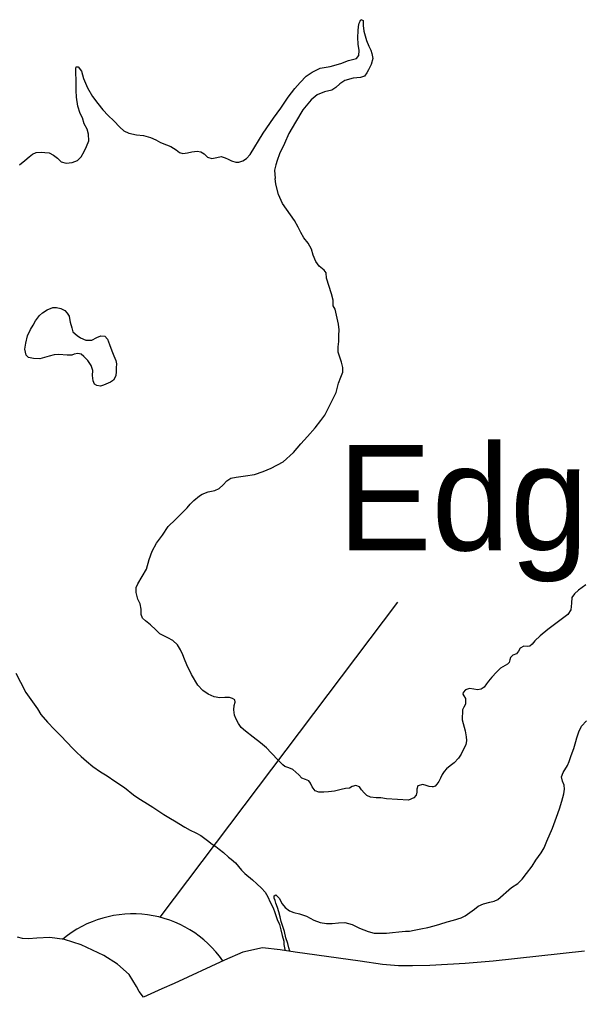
# Model space of a CAD drawing. Extents: x -939622 to -934222, y 1383701 to 1385301.
# Drawn here: x -936546.79 to -936538.31, y 1384731.32 to 1384745.98 of the extents above; entities that cross this region are included whole.
import ezdxf

# ---------------------------------------------------------------- set-up
doc = ezdxf.new("R2010")
doc.units = 0
for name, color, linetype in [('Level 10', 7, 'Continuous'), ('Level 24', 7, 'Continuous'), ('Level 9', 7, 'Continuous')]:
    doc.layers.add(name, color=color, linetype=linetype)

msp = doc.modelspace()

# ---------------------------------------------------------------- linework, layer by layer
at = {"layer": 'Level 10'}
msp.add_lwpolyline([(-936538.296, 1384731.982), (-936539.671, 1384731.832), (-936540.091, 1384731.796), (-936540.622, 1384731.765), (-936540.883, 1384731.76), (-936541.093, 1384731.762), (-936541.334, 1384731.784), (-936541.67, 1384731.832), (-936542.644, 1384731.967), (-936542.872, 1384732.003), (-936543.136, 1384732.03), (-936543.431, 1384731.967), (-936543.709, 1384731.847), (-936544.467, 1384731.494), (-936544.651, 1384731.417), (-936544.927, 1384731.292), (-936544.993, 1384731.376), (-936545.032, 1384731.453), (-936545.142, 1384731.633), (-936545.319, 1384731.785), (-936545.524, 1384731.919), (-936545.862, 1384732.077), (-936546.113, 1384732.158), (-936546.334, 1384732.19), (-936546.528, 1384732.176), (-936546.654, 1384732.17), (-936546.743, 1384732.174), (-936546.819, 1384732.192)], dxfattribs=at)
at = {"layer": 'Level 24'}
msp.add_line((-936544.678, 1384732.495), (-936541.104, 1384737.229), dxfattribs=at)
msp.add_arc((-936545.086, 1384730.893), 1.65, 34.9698, 129.6323, dxfattribs=at)
at = {"layer": 'Level 9'}
for points in [[(-936542.269, 1384745.249), (-936542.12, 1384745.277), (-936541.962, 1384745.32), (-936541.843, 1384745.365), (-936541.724, 1384745.398), (-936541.689, 1384745.44), (-936541.685, 1384745.516), (-936541.699, 1384745.612), (-936541.704, 1384745.714), (-936541.701, 1384745.81), (-936541.693, 1384745.879), (-936541.683, 1384745.928), (-936541.671, 1384745.958), (-936541.66, 1384745.982), (-936541.624, 1384745.968), (-936541.625, 1384745.893), (-936541.614, 1384745.809), (-936541.574, 1384745.669), (-936541.539, 1384745.582), (-936541.508, 1384745.523), (-936541.492, 1384745.472), (-936541.481, 1384745.397), (-936541.503, 1384745.307), (-936541.543, 1384745.227), (-936541.569, 1384745.182), (-936541.603, 1384745.133), (-936541.663, 1384745.11), (-936541.774, 1384745.102), (-936541.899, 1384745.066), (-936541.975, 1384745.016), (-936542.034, 1384744.96), (-936542.096, 1384744.92), (-936542.203, 1384744.896), (-936542.316, 1384744.852), (-936542.404, 1384744.777), (-936542.53, 1384744.624), (-936542.639, 1384744.441), (-936542.743, 1384744.27), (-936542.805, 1384744.119), (-936542.882, 1384743.963), (-936542.919, 1384743.863), (-936542.935, 1384743.797), (-936542.957, 1384743.721), (-936542.946, 1384743.593)], [(-936546.791, 1384743.797), (-936546.708, 1384743.865), (-936546.647, 1384743.92), (-936546.597, 1384743.957), (-936546.54, 1384743.986), (-936546.462, 1384743.988), (-936546.411, 1384743.986), (-936546.342, 1384743.978), (-936546.278, 1384743.944), (-936546.22, 1384743.897), (-936546.165, 1384743.844), (-936546.087, 1384743.822), (-936545.997, 1384743.836), (-936545.92, 1384743.865), (-936545.864, 1384743.92), (-936545.818, 1384743.997), (-936545.781, 1384744.076), (-936545.747, 1384744.161), (-936545.752, 1384744.26), (-936545.772, 1384744.335), (-936545.816, 1384744.415), (-936545.845, 1384744.507), (-936545.88, 1384744.569), (-936545.912, 1384744.68), (-936545.931, 1384744.815), (-936545.939, 1384744.917), (-936545.94, 1384745.076), (-936545.945, 1384745.178), (-936545.944, 1384745.244), (-936545.936, 1384745.269), (-936545.909, 1384745.272), (-936545.856, 1384745.207), (-936545.829, 1384745.094), (-936545.766, 1384744.954), (-936545.694, 1384744.823), (-936545.614, 1384744.72), (-936545.536, 1384744.626), (-936545.459, 1384744.54), (-936545.373, 1384744.458), (-936545.284, 1384744.364), (-936545.223, 1384744.308), (-936545.147, 1384744.274), (-936545.03, 1384744.25), (-936544.925, 1384744.24), (-936544.822, 1384744.209), (-936544.743, 1384744.172), (-936544.67, 1384744.135), (-936544.579, 1384744.101), (-936544.516, 1384744.075), (-936544.434, 1384744.026), (-936544.385, 1384743.985), (-936544.333, 1384743.968), (-936544.265, 1384743.979), (-936544.199, 1384743.993), (-936544.118, 1384744.004), (-936544.064, 1384743.996), (-936544.016, 1384743.964), (-936543.966, 1384743.914), (-936543.897, 1384743.894), (-936543.822, 1384743.908), (-936543.757, 1384743.922), (-936543.699, 1384743.905), (-936543.654, 1384743.882), (-936543.602, 1384743.859), (-936543.539, 1384743.84), (-936543.491, 1384743.841), (-936543.431, 1384743.86), (-936543.378, 1384743.892), (-936543.323, 1384743.956), (-936543.127, 1384744.273), (-936542.97, 1384744.499), (-936542.86, 1384744.649), (-936542.753, 1384744.814), (-936542.651, 1384744.946), (-936542.569, 1384745.038), (-936542.479, 1384745.133), (-936542.393, 1384745.192), (-936542.269, 1384745.249)], [(-936543.499, 1384735.402), (-936543.534, 1384735.467), (-936543.557, 1384735.527), (-936543.568, 1384735.608), (-936543.565, 1384735.674), (-936543.548, 1384735.725), (-936543.552, 1384735.758), (-936543.589, 1384735.781), (-936543.634, 1384735.795), (-936543.706, 1384735.793), (-936543.781, 1384735.791), (-936543.863, 1384735.806), (-936543.954, 1384735.842), (-936544.034, 1384735.9), (-936544.109, 1384735.982), (-936544.207, 1384736.141), (-936544.275, 1384736.284), (-936544.31, 1384736.37), (-936544.333, 1384736.435), (-936544.372, 1384736.512), (-936544.413, 1384736.586), (-936544.487, 1384736.653), (-936544.558, 1384736.69), (-936544.609, 1384736.716), (-936544.683, 1384736.75), (-936544.742, 1384736.811), (-936544.819, 1384736.884), (-936544.896, 1384736.948), (-936544.939, 1384736.988), (-936544.962, 1384737.042), (-936544.959, 1384737.123), (-936544.976, 1384737.204), (-936545.011, 1384737.272), (-936545.038, 1384737.37), (-936545.035, 1384737.446), (-936545.013, 1384737.504), (-936544.881, 1384737.724), (-936544.841, 1384737.87), (-936544.794, 1384737.995), (-936544.731, 1384738.111), (-936544.639, 1384738.234), (-936544.553, 1384738.363), (-936544.445, 1384738.469), (-936544.355, 1384738.559), (-936544.268, 1384738.646), (-936544.224, 1384738.698), (-936544.172, 1384738.757), (-936544.084, 1384738.826), (-936544.043, 1384738.851), (-936543.954, 1384738.884), (-936543.855, 1384738.905), (-936543.787, 1384738.937), (-936543.729, 1384738.99), (-936543.671, 1384739.049), (-936543.612, 1384739.09), (-936543.534, 1384739.107), (-936543.391, 1384739.127), (-936543.259, 1384739.146), (-936543.129, 1384739.189), (-936543.007, 1384739.241), (-936542.827, 1384739.337), (-936542.669, 1384739.474), (-936542.559, 1384739.604), (-936542.461, 1384739.718), (-936542.347, 1384739.848), (-936542.261, 1384739.956), (-936542.2, 1384740.036), (-936542.028, 1384740.378), (-936541.996, 1384740.517), (-936541.96, 1384740.606), (-936541.932, 1384740.685), (-936541.932, 1384740.754), (-936541.952, 1384740.835), (-936541.975, 1384740.909), (-936541.999, 1384740.986), (-936542.001, 1384741.065), (-936541.992, 1384741.146), (-936541.989, 1384741.233), (-936541.985, 1384741.321), (-936541.997, 1384741.405), (-936542.043, 1384741.629), (-936542.075, 1384741.682), (-936542.074, 1384741.763), (-936542.101, 1384741.859), (-936542.175, 1384742.097), (-936542.181, 1384742.178), (-936542.209, 1384742.216), (-936542.286, 1384742.274), (-936542.336, 1384742.345), (-936542.375, 1384742.443), (-936542.402, 1384742.529), (-936542.45, 1384742.624), (-936542.515, 1384742.703), (-936542.563, 1384742.783), (-936542.602, 1384742.863), (-936542.656, 1384742.964), (-936542.835, 1384743.22), (-936542.896, 1384743.354), (-936542.937, 1384743.509), (-936542.946, 1384743.593)], [(-936545.527, 1384740.487), (-936545.572, 1384740.474), (-936545.626, 1384740.481), (-936545.663, 1384740.504), (-936545.682, 1384740.554), (-936545.694, 1384740.635), (-936545.69, 1384740.708), (-936545.711, 1384740.785), (-936545.761, 1384740.856), (-936545.823, 1384740.917), (-936545.863, 1384740.955), (-936545.914, 1384740.965), (-936545.968, 1384740.955), (-936546.004, 1384740.939), (-936546.073, 1384740.937), (-936546.199, 1384740.951), (-936546.271, 1384740.943), (-936546.346, 1384740.925), (-936546.414, 1384740.902), (-936546.486, 1384740.885), (-936546.579, 1384740.888), (-936546.657, 1384740.904), (-936546.688, 1384740.939), (-936546.709, 1384741.031), (-936546.694, 1384741.119), (-936546.671, 1384741.231), (-936546.625, 1384741.323), (-936546.586, 1384741.39), (-936546.552, 1384741.454), (-936546.488, 1384741.535), (-936546.444, 1384741.575), (-936546.374, 1384741.622), (-936546.288, 1384741.655), (-936546.236, 1384741.654), (-936546.167, 1384741.638), (-936546.109, 1384741.609)], [(-936546.109, 1384741.609), (-936546.072, 1384741.568), (-936546.043, 1384741.527), (-936546.039, 1384741.491), (-936546.031, 1384741.434), (-936546.005, 1384741.351), (-936545.988, 1384741.291), (-936545.923, 1384741.236), (-936545.871, 1384741.198), (-936545.791, 1384741.162), (-936545.701, 1384741.165), (-936545.628, 1384741.206), (-936545.568, 1384741.229), (-936545.505, 1384741.222), (-936545.468, 1384741.181), (-936545.435, 1384741.101), (-936545.402, 1384741.005), (-936545.37, 1384740.928), (-936545.341, 1384740.86), (-936545.333, 1384740.809), (-936545.337, 1384740.746), (-936545.338, 1384740.691), (-936545.342, 1384740.628), (-936545.379, 1384740.564), (-936545.42, 1384740.535), (-936545.527, 1384740.487)], [(-936538.279, 1384737.485), (-936538.385, 1384737.406), (-936538.449, 1384737.353), (-936538.489, 1384737.298), (-936538.493, 1384737.213), (-936538.504, 1384737.111), (-936538.55, 1384737.04)], [(-936538.55, 1384737.04), (-936538.626, 1384736.981), (-936538.849, 1384736.817), (-936538.964, 1384736.721), (-936539.045, 1384736.646), (-936539.086, 1384736.597), (-936539.121, 1384736.565), (-936539.151, 1384736.561), (-936539.211, 1384736.566), (-936539.264, 1384736.534), (-936539.29, 1384736.488), (-936539.321, 1384736.451), (-936539.372, 1384736.428), (-936539.41, 1384736.397), (-936539.421, 1384736.361), (-936539.431, 1384736.318), (-936539.455, 1384736.293), (-936539.558, 1384736.233), (-936539.619, 1384736.174), (-936539.689, 1384736.1), (-936539.738, 1384736.041), (-936539.77, 1384735.998), (-936539.804, 1384735.952), (-936539.851, 1384735.92), (-936539.905, 1384735.91), (-936539.959, 1384735.92), (-936540.026, 1384735.927), (-936540.085, 1384735.91), (-936540.123, 1384735.867), (-936540.128, 1384735.843), (-936540.109, 1384735.819), (-936540.087, 1384735.778), (-936540.086, 1384735.739), (-936540.087, 1384735.693), (-936540.11, 1384735.648), (-936540.13, 1384735.608), (-936540.137, 1384735.46), (-936540.09, 1384735.293), (-936540.075, 1384735.203), (-936540.07, 1384735.149), (-936540.083, 1384735.083), (-936540.114, 1384735.016), (-936540.151, 1384734.942), (-936540.191, 1384734.884), (-936540.258, 1384734.81), (-936540.314, 1384734.766), (-936540.369, 1384734.722), (-936540.407, 1384734.682), (-936540.439, 1384734.636), (-936540.464, 1384734.581), (-936540.489, 1384734.532), (-936540.518, 1384734.492), (-936540.544, 1384734.464), (-936540.574, 1384734.454), (-936540.589, 1384734.454), (-936540.634, 1384734.458), (-936540.677, 1384734.472), (-936540.725, 1384734.489), (-936540.8, 1384734.465), (-936540.819, 1384734.416), (-936540.818, 1384734.371), (-936540.828, 1384734.326), (-936540.863, 1384734.286), (-936540.943, 1384734.253), (-936541.271, 1384734.27), (-936541.359, 1384734.286), (-936541.428, 1384734.289), (-936541.512, 1384734.299), (-936541.57, 1384734.321), (-936541.61, 1384734.362), (-936541.651, 1384734.409), (-936541.679, 1384734.453), (-936541.734, 1384734.47), (-936541.79, 1384734.456), (-936541.832, 1384734.43), (-936541.892, 1384734.426), (-936541.957, 1384734.412), (-936542.056, 1384734.387), (-936542.145, 1384734.376), (-936542.214, 1384734.374), (-936542.292, 1384734.374), (-936542.347, 1384734.394), (-936542.391, 1384734.452), (-936542.417, 1384734.506), (-936542.442, 1384734.544), (-936542.493, 1384734.561), (-936542.545, 1384734.583), (-936542.592, 1384734.633), (-936542.635, 1384734.674), (-936542.681, 1384734.714), (-936542.742, 1384734.739), (-936542.8, 1384734.759), (-936542.834, 1384734.782), (-936542.896, 1384734.849), (-936543.005, 1384734.963), (-936543.079, 1384735.039), (-936543.169, 1384735.114), (-936543.279, 1384735.198), (-936543.393, 1384735.288), (-936543.458, 1384735.343), (-936543.499, 1384735.402)], [(-936546.847, 1384736.16), (-936546.774, 1384736.023), (-936546.694, 1384735.867), (-936546.521, 1384735.622), (-936546.467, 1384735.537), (-936546.371, 1384735.425), (-936546.262, 1384735.311), (-936546.175, 1384735.221), (-936546.076, 1384735.118), (-936545.995, 1384735.031), (-936545.927, 1384734.967), (-936545.862, 1384734.908), (-936545.785, 1384734.836), (-936545.686, 1384734.757), (-936545.572, 1384734.677), (-936545.474, 1384734.616), (-936545.355, 1384734.539), (-936545.211, 1384734.441), (-936545.075, 1384734.334), (-936544.995, 1384734.276), (-936544.906, 1384734.219), (-936544.787, 1384734.144), (-936544.695, 1384734.084), (-936544.621, 1384734.038), (-936544.52, 1384733.978), (-936544.462, 1384733.941), (-936544.303, 1384733.846), (-936544.223, 1384733.803), (-936544.138, 1384733.761), (-936544.062, 1384733.718), (-936543.966, 1384733.646), (-936543.892, 1384733.588), (-936543.837, 1384733.554), (-936543.791, 1384733.516), (-936543.726, 1384733.464), (-936543.646, 1384733.397), (-936543.609, 1384733.365), (-936543.544, 1384733.31), (-936543.451, 1384733.198), (-936543.404, 1384733.149), (-936543.287, 1384733.056), (-936543.222, 1384732.992), (-936543.151, 1384732.928), (-936543.095, 1384732.869), (-936543.057, 1384732.798), (-936543.024, 1384732.721), (-936542.979, 1384732.632), (-936542.95, 1384732.561), (-936542.917, 1384732.46), (-936542.884, 1384732.383), (-936542.861, 1384732.305), (-936542.84, 1384732.218), (-936542.817, 1384732.135), (-936542.818, 1384732.081), (-936542.8, 1384732.006), (-936542.797, 1384731.99)], [(-936542.799, 1384732.638), (-936542.729, 1384732.589), (-936542.668, 1384732.564), (-936542.58, 1384732.542), (-936542.474, 1384732.509), (-936542.364, 1384732.45), (-936542.27, 1384732.413), (-936542.173, 1384732.398), (-936542.089, 1384732.398), (-936541.996, 1384732.41), (-936541.9, 1384732.413), (-936541.791, 1384732.383), (-936541.681, 1384732.329), (-936541.551, 1384732.276), (-936541.457, 1384732.252), (-936541.37, 1384732.252), (-936541.271, 1384732.252), (-936541.181, 1384732.263), (-936541.088, 1384732.272), (-936540.989, 1384732.281), (-936540.926, 1384732.283), (-936540.858, 1384732.297), (-936540.759, 1384732.318), (-936540.652, 1384732.34), (-936540.556, 1384732.361), (-936540.47, 1384732.388), (-936540.36, 1384732.421), (-936540.265, 1384732.448), (-936540.152, 1384732.485), (-936540.092, 1384732.513), (-936540.022, 1384732.561), (-936539.952, 1384732.614), (-936539.896, 1384732.658), (-936539.816, 1384732.696), (-936539.718, 1384732.717), (-936539.655, 1384732.734), (-936539.599, 1384732.76), (-936539.394, 1384732.938), (-936539.3, 1384733.001), (-936539.236, 1384733.063), (-936539.167, 1384733.15), (-936539.086, 1384733.26), (-936539.029, 1384733.352), (-936538.948, 1384733.46), (-936538.905, 1384733.534), (-936538.861, 1384733.637), (-936538.78, 1384733.832), (-936538.719, 1384733.997), (-936538.672, 1384734.121), (-936538.639, 1384734.237), (-936538.607, 1384734.346), (-936538.597, 1384734.416), (-936538.605, 1384734.478), (-936538.63, 1384734.535), (-936538.642, 1384734.601), (-936538.617, 1384734.668), (-936538.551, 1384734.772), (-936538.526, 1384734.833), (-936538.498, 1384734.921), (-936538.457, 1384735.027), (-936538.427, 1384735.134), (-936538.414, 1384735.188), (-936538.384, 1384735.279), (-936538.341, 1384735.362), (-936538.266, 1384735.446)], [(-936542.727, 1384731.978), (-936542.728, 1384731.984), (-936542.741, 1384732.032), (-936542.755, 1384732.098), (-936542.785, 1384732.181), (-936542.809, 1384732.277), (-936542.836, 1384732.366), (-936542.856, 1384732.429), (-936542.87, 1384732.497), (-936542.893, 1384732.575), (-936542.914, 1384732.64), (-936542.936, 1384732.703), (-936542.947, 1384732.745), (-936542.96, 1384732.78), (-936542.961, 1384732.813), (-936542.937, 1384732.829), (-936542.885, 1384732.777), (-936542.843, 1384732.694), (-936542.799, 1384732.638)]]:
    msp.add_lwpolyline(points, dxfattribs=at)

# ---------------------------------------------------------------- texts
at = {"layer": 'Level 24'}
msp.add_text('Edgemont', height=1.584, dxfattribs=at).set_placement((-936542.008, 1384738.005))

doc.saveas('drawing.dxf')
